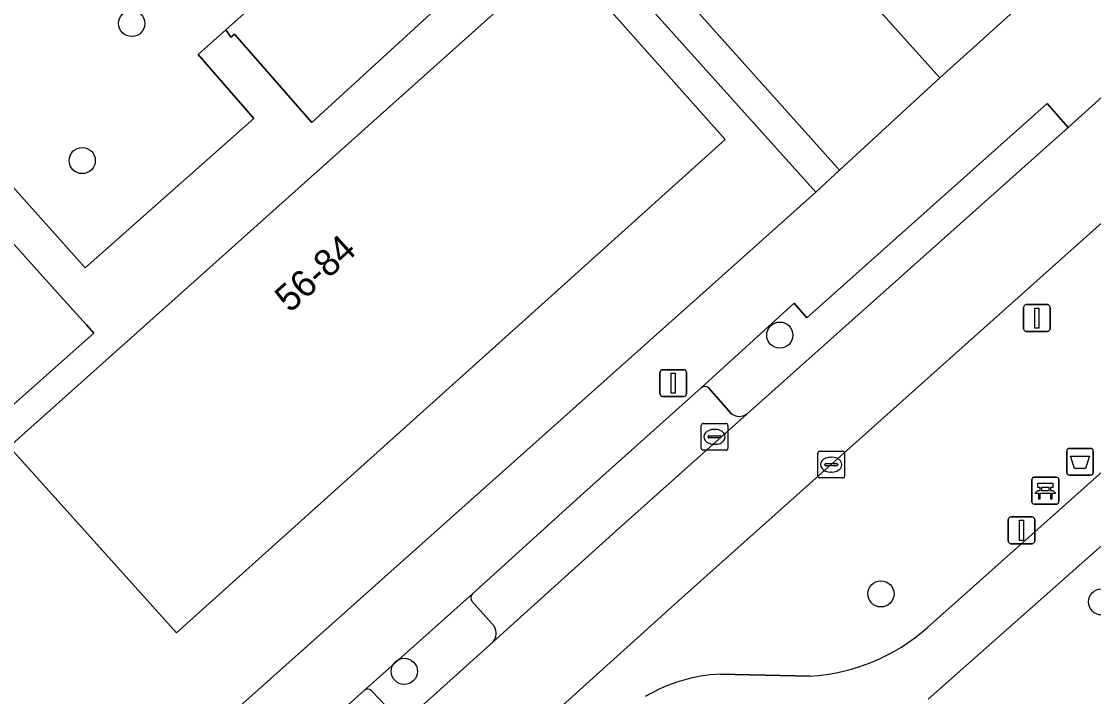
# Model space of a CAD drawing. Extents: x 162172 to 163187, y 382874 to 383685.
# Drawn here: x 162616.09 to 162656.16, y 383235.01 to 383260.26 of the extents above; entities that cross this region are included whole.
import ezdxf

# ---------------------------------------------------------------- set-up
doc = ezdxf.new("R2010")
doc.units = 0
for name, color, linetype in [('IMGEO_Afvalbak', 7, 'Continuous'), ('IMGEO_Bank', 7, 'Continuous'), ('IMGEO_Boom', 7, 'Continuous'), ('IMGEO_Erf', 7, 'Continuous'), ('IMGEO_Groenvoorziening', 7, 'Continuous'), ('IMGEO_Kolk', 7, 'Continuous'), ('IMGEO_Lichtmast', 7, 'Continuous'), ('IMGEO_Pand', 7, 'Continuous'), ('IMGEO_Pand_nummerreeks', 7, 'Continuous'), ('IMGEO_Parkeervlak_open', 7, 'Continuous'), ('IMGEO_Rijbaan_lokaal_open', 7, 'Continuous'), ('IMGEO_Verkeersbordpaal', 7, 'Continuous'), ('IMGEO_Voetpad_gesloten', 7, 'Continuous'), ('IMGEO_Voetpad_open', 7, 'Continuous')]:
    doc.layers.add(name, color=color, linetype=linetype)

msp = doc.modelspace()

# ---------------------------------------------------------------- linework, layer by layer
at = {"layer": 'IMGEO_Afvalbak'}
for p, q in [((162655.163, 383243.391), (162655.163, 383244.191)), ((162655.163, 383244.191), (162655.163, 383243.391)), ((162655.263, 383244.291), (162656.053, 383244.291)), ((162656.053, 383244.291), (162655.263, 383244.291)), ((162656.153, 383244.191), (162656.153, 383243.391)), ((162656.153, 383243.391), (162656.153, 383244.191)), ((162656.053, 383243.291), (162655.263, 383243.291)), ((162655.263, 383243.291), (162656.053, 383243.291))]:
    msp.add_line(p, q, dxfattribs=at)
msp.add_lwpolyline([(162655.306, 383244.005), (162656.01, 383244.005), (162655.861, 383243.535), (162655.455, 383243.535), (162655.306, 383244.005)], dxfattribs=at)
for centre, start, end in [((162655.263, 383244.191), 90, 180), ((162655.263, 383244.191), 90, 180), ((162656.053, 383244.191), 0, 90), ((162656.053, 383244.191), 360, 90), ((162655.263, 383243.391), 180, 270), ((162655.263, 383243.391), 180, 270), ((162656.053, 383243.391), 270, 0), ((162656.053, 383243.391), 270, 0)]:
    msp.add_arc(centre, 0.1, start, end, dxfattribs=at)
at = {"layer": 'IMGEO_Bank'}
for p, q in [((162653.936, 383243.212), (162654.777, 383243.212)), ((162654.777, 383243.212), (162653.936, 383243.212)), ((162653.861, 383242.287), (162653.861, 383243.128)), ((162653.861, 383243.128), (162653.861, 383242.287)), ((162654.17, 383242.718), (162654.17, 383242.824)), ((162654.214, 383242.824), (162654.214, 383242.718)), ((162654.502, 383242.83), (162654.22, 383242.83)), ((162654.508, 383242.718), (162654.508, 383242.824)), ((162654.552, 383242.824), (162654.552, 383242.718)), ((162654.861, 383243.137), (162654.861, 383242.296)), ((162654.861, 383242.296), (162654.861, 383243.137)), ((162654.558, 383242.61), (162654.165, 383242.61)), ((162654.22, 383242.712), (162654.502, 383242.712)), ((162654.786, 383242.212), (162653.945, 383242.212)), ((162653.945, 383242.212), (162654.786, 383242.212))]:
    msp.add_line(p, q, dxfattribs=at)
for points in [[(162654.164, 383242.83), (162654.078, 383242.83), (162654.078, 383242.991), (162654.641, 383242.991), (162654.641, 383242.83), (162654.558, 383242.83)], [(162654.108, 383242.61), (162653.966, 383242.61), (162654.078, 383242.712), (162654.164, 383242.712)], [(162654.158, 383242.603), (162654.158, 383242.396), (162654.115, 383242.396), (162654.115, 383242.603)], [(162654.558, 383242.712), (162654.641, 383242.712), (162654.753, 383242.61), (162654.614, 383242.61)], [(162654.608, 383242.603), (162654.608, 383242.396), (162654.564, 383242.396), (162654.564, 383242.603)]]:
    msp.add_lwpolyline(points, dxfattribs=at)
for centre, radius, start, end in [((162653.939, 383243.134), 0.0779, 92.4484, 184.2845), ((162653.939, 383243.134), 0.0779, 92.4484, 184.2845), ((162654.783, 383243.134), 0.0779, 2.4484, 94.2845), ((162654.783, 383243.134), 0.0779, 2.4484, 94.2845), ((162654.163, 383242.823), 0.00671, 2.8957, 87.1043), ((162654.22, 383242.823), 0.00671, 92.8957, 177.1043), ((162654.502, 383242.823), 0.00671, 2.8957, 87.1043), ((162654.559, 383242.823), 0.00671, 92.8957, 177.1043), ((162654.108, 383242.603), 0.00671, 2.8957, 87.1043), ((162654.165, 383242.603), 0.00671, 92.8957, 177.1043), ((162654.163, 383242.719), 0.00671, 272.8957, 357.1043), ((162654.22, 383242.719), 0.00671, 182.8957, 267.1043), ((162654.502, 383242.719), 0.00671, 272.8957, 357.1043), ((162654.559, 383242.719), 0.00671, 182.8957, 267.1043), ((162654.557, 383242.603), 0.00671, 2.8957, 87.1043), ((162654.614, 383242.603), 0.00671, 92.8957, 177.1043), ((162653.939, 383242.29), 0.0779, 182.4484, 274.2845), ((162653.939, 383242.29), 0.0779, 182.4484, 274.2845), ((162654.783, 383242.29), 0.0779, 272.4484, 4.2845), ((162654.783, 383242.29), 0.0779, 272.4484, 4.2845)]:
    msp.add_arc(centre, radius, start, end, dxfattribs=at)
at = {"layer": 'IMGEO_Boom'}
for centre in [(162620.212, 383260.178), (162618.362, 383255.053), (162644.436, 383248.528), (162648.216, 383238.854), (162656.464, 383238.554), (162630.401, 383235.955)]:
    msp.add_circle(centre, 0.489, dxfattribs=at)
at = {"layer": 'IMGEO_Erf'}
for points in [[(162637.762, 383283.434), (162642.37, 383278.28), (162641.316, 383277.338), (162640.451, 383276.564), (162635.843, 383281.717), (162632.163, 383278.465), (162636.998, 383273.083), (162650.417, 383258.145), (162679.553, 383284.387)], [(162641.443, 383250), (162645.781, 383253.871), (162633.041, 383268.07), (162628.751, 383264.281), (162628.88, 383264.109), (162628.759, 383264.068), (162631.665, 383260.797), (162626.948, 383256.472), (162624.055, 383259.776), (162623.913, 383259.661), (162623.728, 383259.935), (162622.698, 383259.014), (162624.773, 383256.621), (162618.478, 383251.04), (162611.913, 383258.37), (162602.523, 383250), (162594.783, 383243.1)], [(162586.39, 383200.872), (162588.21, 383202.497), (162641.443, 383250)]]:
    msp.add_lwpolyline(points, dxfattribs=at)
for points in [[(162615.906, 383244.052), (162615.638, 383244.35), (162621.949, 383250), (162636.224, 383262.78), (162642.397, 383255.842), (162635.901, 383250), (162621.888, 383237.399)], [(162598.611, 383243.209), (162606.162, 383250), (162612.456, 383255.66), (162617.541, 383250), (162618.517, 383248.913), (162618.793, 383248.606), (162604.912, 383236.283), (162604.667, 383236.552)]]:
    msp.add_lwpolyline(points, close=True, dxfattribs=at)
at = {"layer": 'IMGEO_Groenvoorziening'}
for points in [[(162718.775, 383301.078), (162715.908, 383302.61), (162713.445, 383303.655), (162712.478, 383302.8), (162711.785, 383302.188), (162708.036, 383298.826), (162691.32, 383283.864), (162676.816, 383270.908), (162663.821, 383259.29), (162646.358, 383243.687), (162640.771, 383238.704), (162631.839, 383230.648), (162614.417, 383215.084), (162598.429, 383200.785), (162594.538, 383197.307), (162593.832, 383196.676), (162592.898, 383195.841), (162594.073, 383194.754)], [(162621.087, 383200.028), (162634.825, 383212.308), (162648.558, 383224.594), (162664.524, 383238.887), (162682.786, 383255.183), (162694.039, 383265.267), (162692.78, 383266.853), (162685.727, 383274.676), (162683.85, 383272.761), (162682.952, 383271.387), (162681.533, 383267.742), (162680.901, 383265.269), (162677.894, 383259.501), (162670.493, 383252.848), (162672.884, 383250.606), (162664.454, 383243.618), (162662.446, 383245.946), (162649.984, 383234.92)], [(162649.954, 383237.59), (162661.088, 383247.513), (162675.141, 383259.933)], [(162642.213, 383235.857), (162645.574, 383235.78)]]:
    msp.add_lwpolyline(points, dxfattribs=at)
for centre, radius, start, end in [((162645.14, 383243.034), 7.267, 273.4218, 311.4831), ((162642.538, 383229.699), 6.167, 93.0202, 120.4683)]:
    msp.add_arc(centre, radius, start, end, dxfattribs=at)
at = {"layer": 'IMGEO_Kolk'}
for p, q in [((162641.572, 383245.224), (162642.424, 383245.224)), ((162641.497, 383244.298), (162641.497, 383245.15)), ((162641.985, 383245.004), (162642.01, 383245.004)), ((162642.498, 383245.15), (162642.498, 383244.298)), ((162641.756, 383244.718), (162641.756, 383244.73)), ((162642.194, 383244.681), (162641.796, 383244.681)), ((162641.799, 383244.767), (162642.197, 383244.767)), ((162642.008, 383244.444), (162641.983, 383244.444)), ((162642.24, 383244.73), (162642.24, 383244.718)), ((162642.424, 383244.224), (162641.572, 383244.224)), ((162645.857, 383243.261), (162645.857, 383244.113)), ((162645.932, 383244.187), (162646.784, 383244.187)), ((162646.858, 383244.113), (162646.858, 383243.261)), ((162646.116, 383243.681), (162646.116, 383243.693)), ((162646.554, 383243.644), (162646.156, 383243.644)), ((162646.159, 383243.73), (162646.557, 383243.73)), ((162646.345, 383243.967), (162646.37, 383243.967)), ((162646.6, 383243.693), (162646.6, 383243.681)), ((162646.784, 383243.187), (162645.932, 383243.187)), ((162646.368, 383243.407), (162646.343, 383243.407))]:
    msp.add_line(p, q, dxfattribs=at)
for points in [[(162641.572, 383245.224), (162642.424, 383245.224)], [(162641.497, 383244.298), (162641.497, 383245.15)], [(162642.498, 383245.15), (162642.498, 383244.298)], [(162642.424, 383244.224), (162641.572, 383244.224)], [(162645.857, 383243.261), (162645.857, 383244.113)], [(162645.932, 383244.187), (162646.784, 383244.187)], [(162646.858, 383244.113), (162646.858, 383243.261)], [(162646.784, 383243.187), (162645.932, 383243.187)]]:
    msp.add_lwpolyline(points, dxfattribs=at)
for centre, radius, start, end in [((162641.574, 383245.148), 0.0765, 91.552, 178.448), ((162641.574, 383245.148), 0.0765, 91.552, 178.448), ((162642.422, 383245.148), 0.0765, 1.552, 88.448), ((162642.422, 383245.148), 0.0765, 1.552, 88.448), ((162641.796, 383244.727), 0.0403, 85.8775, 175.7526), ((162641.793, 383244.717), 0.0366, 178.938, 274.7102), ((162642.197, 383244.724), 0.043, 264.8664, 352.4533), ((162642.201, 383244.729), 0.0386, 1.7309, 96.639), ((162641.574, 383244.3), 0.0765, 181.552, 268.448), ((162641.574, 383244.3), 0.0765, 181.552, 268.448), ((162642.422, 383244.3), 0.0765, 271.552, 358.448), ((162642.422, 383244.3), 0.0765, 271.552, 358.448), ((162645.934, 383244.111), 0.0765, 91.552, 178.448), ((162645.934, 383244.111), 0.0765, 91.552, 178.448), ((162646.782, 383244.111), 0.0765, 1.552, 88.448), ((162646.782, 383244.111), 0.0765, 1.552, 88.448), ((162646.156, 383243.69), 0.0403, 85.8775, 175.7526), ((162646.153, 383243.68), 0.0366, 178.938, 274.7102), ((162646.557, 383243.687), 0.043, 264.8664, 352.4533), ((162646.561, 383243.692), 0.0386, 1.7309, 96.639), ((162645.934, 383243.263), 0.0765, 181.552, 268.448), ((162645.934, 383243.263), 0.0765, 181.552, 268.448), ((162646.782, 383243.263), 0.0765, 271.552, 358.448), ((162646.782, 383243.263), 0.0765, 271.552, 358.448)]:
    msp.add_arc(centre, radius, start, end, dxfattribs=at)
for centre, major_axis, ratio, start_param, end_param in [((162641.984, 383244.724), (-0.387, 0.002), 0.722429, 4.712389, 7.853982), ((162642.009, 383244.724), (-0.39, 0.002), 0.717154, 1.570796, 4.712389), ((162646.344, 383243.687), (-0.387, 0.002), 0.722429, 4.712389, 7.853982), ((162646.369, 383243.687), (-0.39, 0.002), 0.717154, 1.570796, 4.712389)]:
    msp.add_ellipse(centre, major_axis=major_axis, ratio=ratio, start_param=start_param, end_param=end_param, dxfattribs=at)
at = {"layer": 'IMGEO_Lichtmast'}
for p, q in [((162640.058, 383247.234), (162640.848, 383247.234)), ((162640.848, 383247.234), (162640.058, 383247.234)), ((162639.958, 383246.334), (162639.958, 383247.134)), ((162639.958, 383247.134), (162639.958, 383246.334)), ((162640.948, 383247.134), (162640.948, 383246.334)), ((162640.948, 383246.334), (162640.948, 383247.134)), ((162640.848, 383246.234), (162640.058, 383246.234)), ((162640.058, 383246.234), (162640.848, 383246.234)), ((162652.974, 383240.828), (162652.974, 383241.628)), ((162652.974, 383241.628), (162652.974, 383240.828)), ((162653.074, 383241.728), (162653.864, 383241.728)), ((162653.864, 383241.728), (162653.074, 383241.728)), ((162653.964, 383241.628), (162653.964, 383240.828)), ((162653.964, 383240.828), (162653.964, 383241.628)), ((162653.864, 383240.728), (162653.074, 383240.728)), ((162653.074, 383240.728), (162653.864, 383240.728))]:
    msp.add_line(p, q, dxfattribs=at)
for points in [[(162640.378, 383247.109), (162640.528, 383247.109), (162640.528, 383246.359), (162640.378, 383246.359), (162640.378, 383247.109)], [(162653.394, 383241.603), (162653.544, 383241.603), (162653.544, 383240.853), (162653.394, 383240.853), (162653.394, 383241.603)]]:
    msp.add_lwpolyline(points, dxfattribs=at)
for centre, start, end in [((162640.058, 383247.134), 90, 180), ((162640.058, 383247.134), 90, 180), ((162640.848, 383247.134), 0, 90), ((162640.848, 383247.134), 360, 90), ((162640.058, 383246.334), 180, 270), ((162640.058, 383246.334), 180, 270), ((162640.848, 383246.334), 270, 0), ((162640.848, 383246.334), 270, 0), ((162653.074, 383241.628), 90, 180), ((162653.074, 383241.628), 90, 180), ((162653.864, 383241.628), 0, 90), ((162653.864, 383241.628), 360, 90), ((162653.074, 383240.828), 180, 270), ((162653.074, 383240.828), 180, 270), ((162653.864, 383240.828), 270, 0), ((162653.864, 383240.828), 270, 0)]:
    msp.add_arc(centre, 0.1, start, end, dxfattribs=at)
at = {"layer": 'IMGEO_Pand'}
for points in [[(162623.728, 383259.935), (162623.913, 383259.661), (162624.055, 383259.776), (162626.948, 383256.472), (162631.665, 383260.797), (162628.759, 383264.068), (162628.88, 383264.109), (162628.751, 383264.281), (162628.615, 383264.305)], [(162615.906, 383244.052), (162621.888, 383237.399), (162635.901, 383250), (162642.397, 383255.842), (162636.224, 383262.78), (162621.949, 383250), (162615.638, 383244.35)], [(162618.517, 383248.913), (162617.541, 383250), (162612.456, 383255.66), (162606.162, 383250), (162598.611, 383243.209), (162604.667, 383236.552), (162604.912, 383236.283), (162618.793, 383248.606)]]:
    msp.add_lwpolyline(points, close=True, dxfattribs=at)
at = {"layer": 'IMGEO_Parkeervlak_open'}
for points in [[(162641.497, 383246.561), (162637.109, 383242.634), (162632.946, 383238.857)], [(162642.618, 383245.602), (162641.779, 383246.543)], [(162633.717, 383237.061), (162638.32, 383241.206), (162643.213, 383245.586)], [(162632.929, 383238.577), (162633.769, 383237.631)], [(162628.902, 383235.243), (162624.818, 383231.582)], [(162630.031, 383234.326), (162629.179, 383235.233)]]:
    msp.add_lwpolyline(points, dxfattribs=at)
for centre, radius, start, end in [((162641.629, 383246.408), 0.202, 41.8961, 130.7995), ((162642.925, 383245.959), 0.471, 229.2709, 307.6483), ((162633.112, 383238.706), 0.224, 137.7317, 215.3195), ((162633.331, 383237.384), 0.503, 320.1062, 29.4686), ((162629.034, 383235.069), 0.218, 48.5492, 127.3157)]:
    msp.add_arc(centre, radius, start, end, dxfattribs=at)
at = {"layer": 'IMGEO_Rijbaan_lokaal_open'}
for points in [[(162614.417, 383215.084), (162631.839, 383230.648), (162640.771, 383238.704), (162646.358, 383243.687), (162663.821, 383259.29), (162676.816, 383270.908), (162691.32, 383283.864)], [(162685.364, 383283.252), (162680.804, 383279.176), (162675.548, 383274.478), (162670.548, 383270.009), (162669.957, 383269.482), (162665.197, 383265.232), (162662.513, 383262.814), (162657.501, 383258.354), (162655.209, 383256.285), (162643.213, 383245.586), (162638.32, 383241.206), (162633.717, 383237.061), (162630.627, 383234.286), (162625.617, 383229.807), (162624.414, 383228.739), (162619.513, 383224.33), (162618.227, 383223.191), (162608.746, 383214.728)]]:
    msp.add_lwpolyline(points, dxfattribs=at)
msp.add_lwpolyline([(162632.432, 383268.968), (162632.89, 383268.471), (162633.695, 383269.184), (162646.673, 383254.691), (162650.417, 383258.145), (162636.998, 383273.083)], close=True, dxfattribs=at)
at = {"layer": 'IMGEO_Verkeersbordpaal'}
for p, q in [((162653.648, 383249.666), (162654.438, 383249.666)), ((162654.438, 383249.666), (162653.648, 383249.666)), ((162653.548, 383248.766), (162653.548, 383249.566)), ((162653.548, 383249.566), (162653.548, 383248.766)), ((162654.538, 383249.566), (162654.538, 383248.766)), ((162654.538, 383248.766), (162654.538, 383249.566)), ((162654.438, 383248.666), (162653.648, 383248.666)), ((162653.648, 383248.666), (162654.438, 383248.666))]:
    msp.add_line(p, q, dxfattribs=at)
msp.add_lwpolyline([(162653.968, 383249.541), (162654.118, 383249.541), (162654.118, 383248.791), (162653.968, 383248.791), (162653.968, 383249.541)], dxfattribs=at)
for centre, start, end in [((162653.648, 383249.566), 90, 180), ((162653.648, 383249.566), 90, 180), ((162654.438, 383249.566), 0, 90), ((162654.438, 383249.566), 360, 90), ((162653.648, 383248.766), 180, 270), ((162653.648, 383248.766), 180, 270), ((162654.438, 383248.766), 270, 0), ((162654.438, 383248.766), 270, 0)]:
    msp.add_arc(centre, 0.1, start, end, dxfattribs=at)
at = {"layer": 'IMGEO_Voetpad_gesloten'}
for points in [[(162675.141, 383259.933), (162661.088, 383247.513), (162649.954, 383237.59)], [(162649.984, 383234.92), (162662.446, 383245.946)], [(162645.574, 383235.78), (162642.213, 383235.857)]]:
    msp.add_lwpolyline(points, dxfattribs=at)
for centre, radius, start, end in [((162645.14, 383243.034), 7.267, 273.4218, 311.4831), ((162642.538, 383229.699), 6.167, 93.0202, 120.4683)]:
    msp.add_arc(centre, radius, start, end, dxfattribs=at)
at = {"layer": 'IMGEO_Voetpad_open'}
for points in [[(162679.553, 383284.387), (162650.417, 383258.145), (162646.673, 383254.691), (162645.781, 383253.871), (162641.443, 383250), (162588.21, 383202.497)], [(162611.913, 383258.37), (162618.478, 383251.04), (162624.773, 383256.621), (162622.698, 383259.014), (162623.728, 383259.935), (162628.615, 383264.305), (162628.751, 383264.281), (162633.041, 383268.07), (162645.781, 383253.871), (162646.673, 383254.691), (162633.695, 383269.184), (162632.89, 383268.471), (162632.432, 383268.968), (162624.453, 383261.776), (162618.078, 383262.806), (162613.191, 383263.595)], [(162607.933, 383216.501), (162616.51, 383224.164), (162618.696, 383226.11), (162622.729, 383229.711), (162624.818, 383231.582), (162628.902, 383235.243), (162632.946, 383238.857), (162637.109, 383242.634), (162641.497, 383246.561), (162644.968, 383249.728), (162645.447, 383249.179), (162654.428, 383257.184), (162655.209, 383256.285), (162657.501, 383258.354)], [(162655.209, 383256.285), (162654.428, 383257.184), (162645.447, 383249.179), (162644.968, 383249.728), (162641.497, 383246.561)], [(162643.213, 383245.586), (162655.209, 383256.285)], [(162641.779, 383246.543), (162642.618, 383245.602)], [(162632.946, 383238.857), (162628.902, 383235.243)], [(162633.769, 383237.631), (162632.929, 383238.577)], [(162630.627, 383234.286), (162633.717, 383237.061)], [(162629.179, 383235.233), (162630.031, 383234.326)]]:
    msp.add_lwpolyline(points, dxfattribs=at)
for centre, radius, start, end in [((162641.629, 383246.408), 0.202, 41.8961, 130.7995), ((162642.925, 383245.959), 0.471, 229.2709, 307.6483), ((162633.112, 383238.706), 0.224, 137.7317, 215.3195), ((162633.331, 383237.384), 0.503, 320.1062, 29.4686), ((162629.034, 383235.069), 0.218, 48.5492, 127.3157)]:
    msp.add_arc(centre, radius, start, end, dxfattribs=at)

# ---------------------------------------------------------------- texts
at = {"layer": 'IMGEO_Pand_nummerreeks'}
msp.add_text('56-84', height=1, rotation=41.8371, dxfattribs=at).set_placement((162626.125, 383249.335))

doc.saveas('drawing.dxf')
